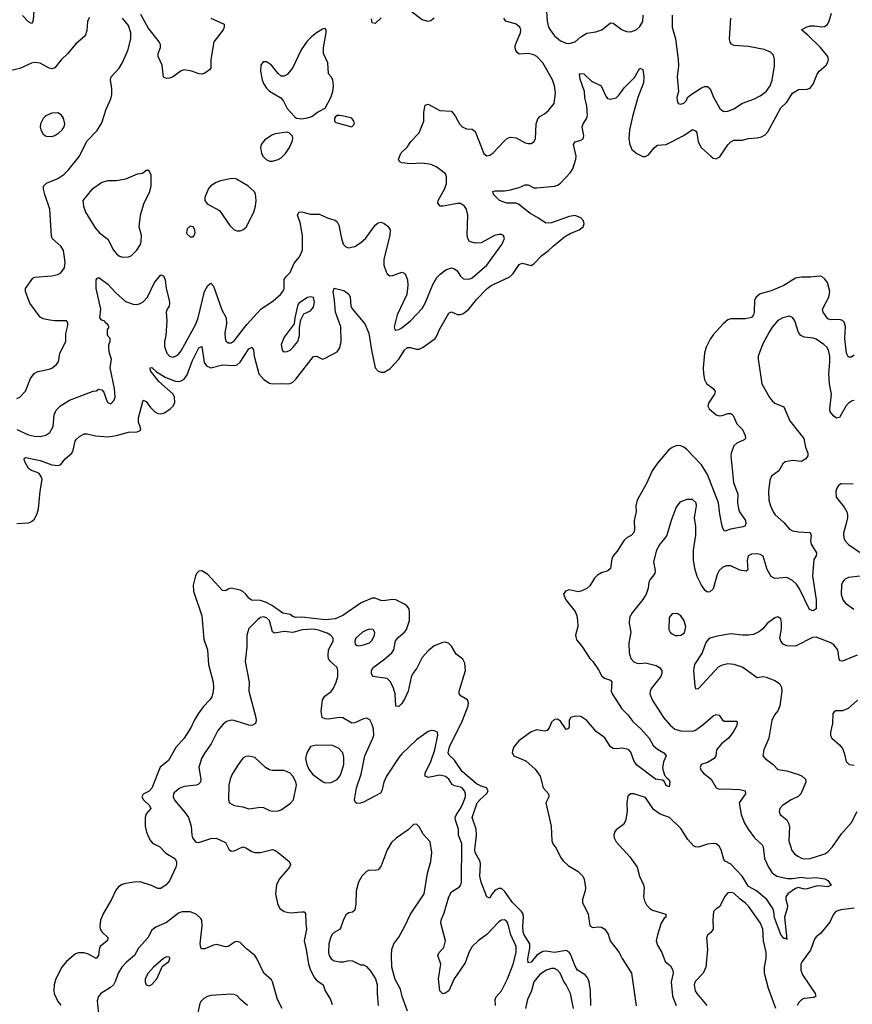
# Model space of a CAD drawing. Header units: inches. Extents: x 1771504 to 1971212, y 471788 to 643615.
# Tile 336 of 587: x 1852630 to 1858296, y 583958 to 590660. Entities that reach past the tile are written whole.
import ezdxf

# ---------------------------------------------------------------- set-up
doc = ezdxf.new("R2010")
doc.units = ezdxf.units.IN
doc.header["$MEASUREMENT"] = 0
doc.layers.add('B8558', color=7, linetype='Continuous')
doc.layers.add('B8559', color=7, linetype='Continuous')

msp = doc.modelspace()

# ---------------------------------------------------------------- linework, layer by layer
at = {"layer": 'B8558', "color": 5}
for points, elevation in [([(1852609.8, 587230.2), (1852690, 587235.5), (1852710, 587243.6), (1852730, 587260.8), (1852750, 587299.5), (1852757.4, 587330), (1852769.9, 587450), (1852783.6, 587530), (1852777.4, 587550), (1852761.8, 587570), (1852750, 587578.5), (1852710, 587590.6), (1852690, 587604.6), (1852665.8, 587650), (1852659.8, 587670), (1852664, 587676), (1852670, 587678.8), (1852770, 587659.3), (1852849.8, 587630.2), (1852893.7, 587626.3), (1852910, 587632.4), (1852939.7, 587670), (1852984.2, 587710), (1852994, 587730), (1853007.9, 587790), (1853016.3, 587803.7), (1853037.6, 587822.4), (1853070, 587840.3), (1853090, 587841.7), (1853146.7, 587826.7), (1853230, 587821.3), (1853290, 587828.7), (1853370, 587852.6), (1853430, 587854.9), (1853450, 587862.8), (1853454, 587870), (1853451.2, 587890), (1853438.8, 587918.8), (1853438.7, 587950), (1853470, 588071), (1853490, 588060.5), (1853520, 588020), (1853550, 587990.2), (1853570, 587978.9), (1853590, 587976.2), (1853615.5, 587984.5), (1853654.7, 588010), (1853674.7, 588030), (1853686, 588054), (1853684.5, 588090), (1853673.7, 588110), (1853576.7, 588196.6), (1853519.7, 588270), (1853519, 588290), (1853530, 588293.1), (1853562.4, 588262.4), (1853623.8, 588223.8), (1853690, 588199.9), (1853710, 588197.7), (1853730, 588201.8), (1853750, 588213.6), (1853770, 588243.5), (1853804.3, 588335.6), (1853850, 588425.3), (1853870, 588435.8), (1853885.3, 588325.3), (1853902.6, 588302.6), (1853930, 588290.9), (1854010, 588310.1), (1854090, 588306.5), (1854110, 588311.4), (1854131.3, 588328.7), (1854190, 588419.3), (1854211.6, 588431.6), (1854221.4, 588410), (1854226.7, 588370), (1854257.1, 588250), (1854292.1, 588210), (1854330, 588186), (1854350, 588180.3), (1854410, 588184.3), (1854450, 588181.9), (1854470, 588183.8), (1854490, 588193.4), (1854510, 588212.9), (1854630, 588367.1), (1854650, 588370.2), (1854690, 588349.4), (1854710, 588355.3), (1854790, 588398.3), (1854810, 588425.5), (1854817.5, 588470), (1854815.7, 588570), (1854778.9, 588670), (1854773.5, 588750), (1854763.9, 588810), (1854770, 588832.4), (1854837.3, 588817.3), (1854870, 588790.5), (1854878.9, 588770), (1854884.4, 588710), (1854894.9, 588690), (1854979.5, 588590), (1855005.7, 588525.7), (1855024.2, 588410), (1855050, 588290.5), (1855070, 588267.1), (1855090, 588260.2), (1855110, 588261.4), (1855150, 588283.9), (1855210.9, 588350), (1855250, 588410.2), (1855270, 588427.8), (1855290, 588429.4), (1855330, 588416.2), (1855350, 588417.8), (1855376.5, 588430), (1855457.1, 588490), (1855470, 588507), (1855487.5, 588550), (1855550, 588661.1), (1855570, 588670.2), (1855610, 588653), (1855630, 588653.4), (1855650, 588660.7), (1855685.9, 588690), (1855742, 588758), (1855810.6, 588830), (1855838.2, 588850), (1855966, 588910), (1855988.6, 588931.4), (1856030, 588993.8), (1856050, 589001.5), (1856110, 588987.8), (1856130, 588997.6), (1856184.7, 589055.3), (1856230, 589087.7), (1856260.6, 589119.4), (1856337.4, 589182.6), (1856375.8, 589204.2), (1856437.4, 589230), (1856464.7, 589250), (1856472.5, 589270), (1856467, 589290), (1856450, 589311.2), (1856410, 589326.6), (1856370, 589319.8), (1856250, 589276), (1856210, 589274), (1856161.3, 589310), (1856102.8, 589342.8), (1856025.3, 589405.3), (1856010, 589411.6), (1855945.2, 589410), (1855894.7, 589430), (1855855.1, 589470), (1855849.5, 589490), (1855865.4, 589494.6), (1855930, 589495.2), (1855970, 589501.3), (1856030, 589517.8), (1856070, 589535.6), (1856090, 589536.5), (1856130, 589516.5), (1856150, 589514.9), (1856270, 589527.4), (1856290, 589534), (1856310, 589548.2), (1856379.3, 589620.7), (1856394.9, 589645.1), (1856415.8, 589710), (1856416.8, 589730), (1856398.9, 589810), (1856411.2, 589828.8), (1856450, 589839.3), (1856466, 589850), (1856469.6, 589870), (1856458.3, 589930), (1856464.4, 589950), (1856489.8, 589990), (1856492.1, 590000)], 320), ([(1852610, 587871.4), (1852690, 587834.4), (1852730, 587824.9), (1852770, 587822.4), (1852808.8, 587831.2), (1852835.8, 587850), (1852858.2, 587890), (1852865.8, 587970), (1852878.3, 588001.7), (1852908.4, 588031.6), (1852970, 588070.2), (1853130, 588130.3), (1853150, 588133.7), (1853170, 588145.5), (1853190, 588141), (1853203.8, 588123.8), (1853220.3, 588070), (1853230, 588053), (1853250, 588046), (1853272.3, 588070), (1853279.3, 588090), (1853276, 588150), (1853246.6, 588290), (1853255.1, 588350), (1853241.2, 588390), (1853238, 588422), (1853238, 588450), (1853246, 588470), (1853246, 588490), (1853228.7, 588510), (1853228, 588550), (1853238, 588562), (1853238, 588570), (1853230, 588586), (1853215.3, 588595.3), (1853208.7, 588608.7), (1853190, 588615.3), (1853175.3, 588630), (1853182.7, 588690), (1853151.5, 588830), (1853151.9, 588888.1), (1853159.3, 588900.7), (1853170, 588905.5), (1853230, 588859.7), (1853283, 588803), (1853350, 588741.1), (1853403.4, 588723.4), (1853430, 588722), (1853450, 588727), (1853470, 588739.5), (1853499.7, 588770), (1853548.2, 588871.8), (1853590, 588924), (1853610, 588916), (1853619.5, 588890), (1853626.9, 588830), (1853647.8, 588750), (1853649, 588730), (1853647.2, 588710), (1853633.7, 588690), (1853627.1, 588670), (1853632.6, 588610), (1853624.7, 588510), (1853615.2, 588470), (1853615.5, 588435.5), (1853632, 588390), (1853650, 588370.4), (1853670, 588363.1), (1853690, 588368.7), (1853710, 588382.6), (1853730, 588406), (1853830, 588587.2), (1853844.2, 588630), (1853887.9, 588810), (1853910, 588850.4), (1853930, 588865.5), (1853950, 588844.9), (1854005, 588685), (1854036.5, 588630), (1854036.9, 588590), (1854027.5, 588527.5), (1854028.7, 588490), (1854034.2, 588474.2), (1854050, 588460.5), (1854070, 588460.3), (1854090, 588474), (1854175.8, 588584.2), (1854270.7, 588689.3), (1854354.6, 588745.4), (1854405.6, 588790), (1854421.6, 588810), (1854429.6, 588830), (1854429.7, 588890.3), (1854442, 588910), (1854470, 588938), (1854498.3, 589001.7), (1854533.7, 589046.3), (1854555.2, 589090), (1854554.1, 589190), (1854539, 589279), (1854521.6, 589330), (1854529.5, 589350.5), (1854550, 589352.4), (1854610, 589335.8), (1854670, 589335.8), (1854730, 589308.4), (1854776.2, 589296.2), (1854790, 589284), (1854801.4, 589261.4), (1854820.3, 589170), (1854832.8, 589132.7), (1854850, 589112.7), (1854867.8, 589107.8), (1854910, 589115.5), (1854950, 589140.2), (1854986.7, 589173.3), (1855050, 589260.4), (1855070, 589276.4), (1855090, 589281.6), (1855110, 589273.4), (1855134.6, 589254.6), (1855150.4, 589230), (1855150.3, 589190), (1855107.9, 589030), (1855107.9, 588987.9), (1855123.4, 588943.4), (1855130.6, 588930), (1855150, 588916.4), (1855170, 588918.7), (1855230, 588940.4), (1855238, 588938), (1855252.7, 588930), (1855270.3, 588890), (1855271.7, 588850), (1855264.5, 588790), (1855200.2, 588650), (1855179.5, 588570), (1855182.8, 588550), (1855190, 588545.5), (1855210, 588550.4), (1855230, 588562.3), (1855289.6, 588610), (1855370, 588694.4), (1855390.6, 588729.4), (1855442.9, 588857.1), (1855470, 588905.3), (1855491.3, 588928.7), (1855530, 588958.3), (1855570, 588971.6), (1855590, 588964.9), (1855608.2, 588950), (1855630, 588913.4), (1855650, 588895.5), (1855690, 588892.7), (1855710, 588903.1), (1855809.6, 588990), (1855911.8, 589130), (1855929.2, 589170), (1855922, 589190), (1855910, 589197.2), (1855890, 589198), (1855861, 589190), (1855770, 589141.6), (1855730, 589139.7), (1855691.1, 589151.1), (1855679.7, 589170), (1855675, 589195.1), (1855681.1, 589330), (1855670.7, 589370), (1855656.4, 589390), (1855630, 589407.7), (1855610, 589409.8), (1855511.4, 589391.4), (1855491.7, 589391.7), (1855476.2, 589410), (1855478.9, 589430), (1855524.2, 589510), (1855534.4, 589545.6), (1855535.3, 589590), (1855528, 589610), (1855470, 589656.3), (1855430, 589674.7), (1855370, 589682.9), (1855290, 589678.9), (1855230, 589685.6), (1855215.1, 589695.1), (1855209.3, 589710), (1855226.7, 589753.3), (1855268.2, 589791.8), (1855292, 589830), (1855349.6, 589890.4), (1855379.5, 589970), (1855380.6, 590000)], 340), ([(1852610, 588080.3), (1852632.3, 588090), (1852670, 588130.6), (1852703.1, 588216.9), (1852727.9, 588252.1), (1852754, 588266), (1852830, 588280.1), (1852850, 588288.6), (1852878.2, 588310), (1852894, 588330), (1852902.9, 588390), (1852944.7, 588470), (1852944.7, 588524.8), (1852957.5, 588577.5), (1852958, 588598), (1852949.6, 588609.6), (1852870.3, 588609.7), (1852834.6, 588614.6), (1852790, 588623.5), (1852770, 588635.6), (1852699.5, 588730), (1852669.2, 588810), (1852669.2, 588830), (1852719.3, 588900.7), (1852733.6, 588906.4), (1852850, 588916.9), (1852890, 588924.7), (1852910, 588937), (1852936, 588970), (1852940.7, 589010), (1852929, 589089), (1852910, 589118.7), (1852852, 589170), (1852845.7, 589185.7), (1852835.6, 589370), (1852801.6, 589470), (1852792.7, 589507.3), (1852792.9, 589527.1), (1852812.5, 589547.5), (1852890, 589578.8), (1852930, 589606.8), (1852961.7, 589638.3), (1853038.5, 589730), (1853088, 589832), (1853156.1, 589903.9), (1853190, 589957.1), (1853202.9, 590000)], 360), ([(1852804.5, 590000), (1852790, 589987), (1852771.8, 589950), (1852770.3, 589930), (1852774.9, 589910), (1852790, 589880.5), (1852810, 589866.7), (1852850, 589865.3), (1852870, 589872.4), (1852897, 589890), (1852919.6, 589910), (1852932.8, 589930), (1852937.4, 589950), (1852929.6, 589990), (1852922.2, 590000)], 380), ([(1854499.6, 590000), (1854499.8, 589999.8), (1854514, 589990), (1854550, 589986), (1854590, 589991), (1854616.1, 590000)], 360), ([(1854782, 590000), (1854772, 589990), (1854772, 589970), (1854781, 589961), (1854890, 589931), (1854909, 589950), (1854905.2, 589970), (1854890, 589989), (1854845.3, 590000)], 360), ([(1855595.9, 590000), (1855623, 589950), (1855642, 589930), (1855670, 589917.6), (1855710, 589914.4), (1855730, 589899.1), (1855788.7, 589750), (1855810, 589733.4), (1855830, 589738), (1855850, 589750.5), (1855930, 589836.4), (1855950, 589853.7), (1855970, 589860.4), (1856010, 589854.9), (1856070, 589822.6), (1856090, 589816.5), (1856110, 589817), (1856130, 589828.4), (1856141, 589850), (1856144.8, 589950), (1856155.4, 589984.6), (1856169.7, 590000)], 340), ([(1856801.3, 590000), (1856798.5, 589990), (1856780.7, 589910), (1856775.9, 589850), (1856781.8, 589810), (1856797.2, 589777.2), (1856830.4, 589750), (1856870, 589729.1), (1856890, 589729.2), (1856910, 589739.7), (1856950.9, 589789.1), (1856970, 589805.6), (1857030, 589810.2), (1857150, 589871.4), (1857210, 589911.4), (1857230, 589904), (1857239.3, 589890), (1857247.9, 589827.9), (1857268.6, 589790), (1857333.4, 589730), (1857350, 589717.8), (1857370, 589713), (1857394.5, 589725.5), (1857450, 589807), (1857470, 589828.7), (1857490, 589840.3), (1857550, 589840.4), (1857588.4, 589851.5), (1857650, 589855.5), (1857677.7, 589862.3), (1857704, 589876), (1857722.6, 589897.4), (1857777.6, 590000)], 320), ([(1858310, 588376.3), (1858290, 588363.5), (1858270, 588363.6), (1858258, 588390), (1858246.2, 588490), (1858250.9, 588570.9), (1858240.6, 588600.6), (1858230, 588613.3), (1858210, 588619.8), (1858150, 588615.9), (1858130, 588624.2), (1858097.8, 588670), (1858094.6, 588690), (1858136.2, 588770), (1858142.7, 588810), (1858126.6, 588870), (1858110, 588894), (1858090, 588911.1), (1858070, 588913.6), (1858013.8, 588906.2), (1857950, 588908.1), (1857910, 588900.3), (1857830, 588850.4), (1857744.7, 588815.3), (1857670, 588792.7), (1857641.7, 588770), (1857630.2, 588750), (1857629.4, 588670), (1857623.2, 588650), (1857610, 588632.1), (1857570, 588623.7), (1857470, 588624.5), (1857450, 588615.9), (1857417.7, 588590), (1857350, 588514), (1857330, 588485.3), (1857302.2, 588430), (1857290.8, 588390), (1857281.8, 588290), (1857283.2, 588250), (1857291.3, 588210), (1857303.8, 588183.8), (1857350.4, 588150), (1857363.7, 588130), (1857358, 588110), (1857318.7, 588050), (1857314.4, 588030), (1857321.6, 588010), (1857370, 587970.4), (1857390, 587963.1), (1857410, 587964.6), (1857450, 587979.6), (1857470, 587979.5), (1857475.5, 587975.5), (1857484.7, 587964.7), (1857510.3, 587910), (1857550.3, 587870), (1857568, 587830), (1857570.7, 587810), (1857560.4, 587799.6), (1857510, 587778), (1857490, 587759.5), (1857471.4, 587710), (1857470.2, 587690), (1857488.2, 587510), (1857516.9, 587430), (1857516.3, 587370), (1857521, 587330), (1857528.9, 587308.9), (1857568.8, 587250), (1857573, 587230), (1857566.4, 587213.6), (1857553.2, 587206.8), (1857467.6, 587192.4), (1857430, 587178.4), (1857422.6, 587182.6), (1857410, 587213.2), (1857393.9, 587293.9), (1857385.4, 587370), (1857310, 587563.7), (1857270, 587630.6), (1857170, 587735.1), (1857150, 587751), (1857130, 587759.1), (1857110, 587761.5), (1857090, 587757.8), (1857070, 587748.8), (1857046.7, 587730), (1856970, 587641.8), (1856934.5, 587590), (1856896.7, 587503.3), (1856831.7, 587390), (1856824.2, 587350), (1856825.4, 587310), (1856812.1, 587250), (1856814.9, 587190), (1856810.2, 587170), (1856791, 587149), (1856765, 587135), (1856743.5, 587116.5), (1856696.9, 587043.1), (1856668.9, 587010), (1856659.6, 586990), (1856650, 586924.5), (1856632.2, 586907.8), (1856590, 586893.7), (1856561.6, 586878.4), (1856541.5, 586858.5), (1856510, 586806), (1856490, 586787), (1856450, 586769.3), (1856430, 586766), (1856370, 586779.5), (1856344, 586770), (1856330.7, 586750), (1856347.7, 586710), (1856410.3, 586630.3), (1856421.1, 586601.1), (1856427.4, 586570), (1856427.9, 586530), (1856411.7, 586470), (1856419.2, 586439.2), (1856455.4, 586395.4), (1856510, 586311), (1856530.7, 586290), (1856570, 586234.8), (1856591.8, 586191.8), (1856610, 586178.4), (1856650, 586163), (1856660.4, 586150), (1856656.5, 586090), (1856661.5, 586070), (1856728.6, 585968.6), (1856770, 585927.9), (1856802.3, 585882.3), (1856858.8, 585830), (1856913.6, 585770), (1856940.2, 585720.2), (1856970, 585693.7), (1857014.8, 585670), (1857030.6, 585650), (1857012.1, 585607.9), (1857005.7, 585565.7), (1857018.3, 585518.3), (1857035.8, 585495.8), (1857050, 585486), (1857054.9, 585470), (1857050, 585439), (1857030, 585446.6), (1857015.9, 585475.9), (1857004.2, 585484.2), (1856957.2, 585490), (1856828.6, 585588.6), (1856810, 585617.6), (1856790, 585672.8), (1856773, 585693), (1856730, 585700.4), (1856690, 585696.9), (1856670, 585699.9), (1856649.9, 585709.9), (1856611.4, 585771.4), (1856553.9, 585813.9), (1856490, 585888.9), (1856450, 585915.7), (1856410, 585919.1), (1856378.8, 585910), (1856370.6, 585890), (1856370, 585846), (1856364.7, 585835.3), (1856350, 585829), (1856310, 585885.2), (1856290, 585898), (1856270, 585896), (1856250, 585879), (1856236.4, 585843.6), (1856219, 585821), (1856203.4, 585816.6), (1856150, 585824.8), (1856110, 585813.2), (1856026, 585750), (1855993.7, 585710), (1855982.9, 585682.9), (1855981.6, 585670), (1855992.2, 585650), (1856075.4, 585615.4), (1856138.7, 585558.7), (1856173.4, 585510), (1856192.8, 585430), (1856229.4, 585390), (1856230.2, 585370), (1856210.1, 585330), (1856246.4, 585170), (1856251.5, 585070), (1856259.5, 585050), (1856281.2, 585021.2), (1856313.8, 584953.8), (1856331.4, 584931.4), (1856363, 584903), (1856430, 584862), (1856462.8, 584830), (1856470.9, 584809.1), (1856480.7, 584750), (1856479.1, 584730), (1856460.7, 584670), (1856460.7, 584650), (1856499.5, 584570), (1856510, 584491.3), (1856530, 584480.7), (1856570, 584485.5), (1856590, 584483), (1856613.4, 584470), (1856634.9, 584434.9), (1856649.1, 584389.1), (1856710.3, 584310), (1856729.2, 584269.2), (1856793.6, 584170), (1856826.4, 583946.4)], 320), ([(1858310, 588068.5), (1858290, 588062.4), (1858270.3, 588050), (1858251.6, 588030), (1858210, 587952), (1858190, 587946.6), (1858170, 587960.4), (1858146.2, 587990), (1858144, 588010), (1858155.4, 588110), (1858141.3, 588181.3), (1858135.9, 588250), (1858144.6, 588330), (1858143.9, 588370), (1858134.4, 588410), (1858122.7, 588430), (1858103.5, 588450), (1858050, 588485.3), (1858030, 588492.8), (1857970, 588499.7), (1857945.1, 588510), (1857929.7, 588530), (1857904.5, 588610), (1857890, 588632.7), (1857870, 588640.9), (1857824.7, 588630), (1857790, 588611.8), (1857750, 588567), (1857730, 588532), (1857686.4, 588450), (1857655.3, 588370), (1857654.9, 588350), (1857681, 588181), (1857730, 588092.4), (1857750, 588064.9), (1857770, 588048.5), (1857830, 588023.8), (1857871.3, 587930), (1857967.2, 587810), (1857978.9, 587750), (1857993.7, 587710), (1857994.4, 587690), (1857980.5, 587670), (1857950, 587652.8), (1857890, 587658.4), (1857840.7, 587650), (1857824.5, 587635.5), (1857797.1, 587590), (1857747.1, 587552.9), (1857734.8, 587525.2), (1857725.4, 587450), (1857728.3, 587390), (1857739.3, 587350), (1857757.5, 587310), (1857772.1, 587290), (1857830, 587237.4), (1857870, 587191.2), (1857890, 587180.2), (1857930, 587173.9), (1858010.4, 587170), (1858016.5, 587150), (1858012.6, 587110), (1858016.5, 587090), (1858052.7, 587030), (1858050.4, 587010), (1858034.6, 586985.4), (1858025.4, 586874.6), (1858050.2, 586709.8), (1858050.3, 586649.7), (1858030, 586636.2), (1858004.1, 586644.1), (1857935.2, 586790), (1857916.7, 586816.7), (1857890, 586842.5), (1857850, 586862.2), (1857770, 586856.5), (1857743.5, 586870), (1857717.4, 586917.4), (1857690, 587007.3), (1857670, 587019.8), (1857650, 587023.1), (1857610, 587022), (1857588.5, 587010), (1857581.8, 586978.2), (1857584.9, 586915.1), (1857573.1, 586906.9), (1857530, 586913.1), (1857470, 586943.1), (1857438.2, 586941.8), (1857412.7, 586930), (1857390.4, 586910), (1857376.9, 586883.1), (1857350, 586785.6), (1857326, 586766), (1857310, 586763), (1857294.1, 586774.1), (1857270, 586809.6), (1857239.8, 586870), (1857224.8, 586924.8), (1857216, 586984), (1857215.9, 587050), (1857231.7, 587150), (1857232, 587210), (1857222.7, 587270), (1857235.1, 587350), (1857234.3, 587370), (1857210, 587394.3), (1857170, 587393.7), (1857123.7, 587376.3), (1857098, 587342), (1857063.5, 587250), (1857033.4, 587150), (1857021.8, 587130), (1856986.5, 587090), (1856963.8, 587050), (1856943.2, 586970), (1856953.8, 586910), (1856952.3, 586890), (1856921.1, 586850), (1856911.5, 586830), (1856906.2, 586790), (1856893.8, 586750), (1856870, 586712.4), (1856798.1, 586621.9), (1856780.2, 586590), (1856777.4, 586550), (1856789.1, 586490), (1856775.6, 586415.6), (1856778.2, 586350), (1856790, 586310.4), (1856810, 586289.3), (1856830, 586279.7), (1856850, 586277.8), (1856890, 586282), (1856962.8, 586262.7), (1856983.8, 586250), (1856999.5, 586230), (1857000.3, 586210), (1856993.4, 586190), (1856930.4, 586110), (1856920.4, 586090), (1856918.4, 586070), (1856933.7, 586030), (1857011.3, 585910), (1857057, 585857), (1857089.6, 585829.6), (1857130, 585818.6), (1857210, 585817.3), (1857230, 585823.9), (1857279.9, 585860.1), (1857350, 585920.9), (1857370, 585930.3), (1857390, 585925.5), (1857410, 585896.3), (1857425.4, 585885.4), (1857510, 585884.7), (1857513.7, 585873.7), (1857507.6, 585850), (1857485, 585810), (1857453.2, 585770), (1857406.4, 585730), (1857371.2, 585690), (1857367.6, 585650), (1857356.5, 585630), (1857310, 585603.5), (1857267.3, 585590), (1857260.7, 585570), (1857267.7, 585550), (1857284.9, 585530), (1857337, 585490), (1857370.6, 585430), (1857390, 585421.5), (1857430, 585424.3), (1857530, 585420.7), (1857567.3, 585410), (1857570.4, 585390), (1857526, 585330), (1857539.6, 585250), (1857563.2, 585190), (1857588.1, 585150), (1857631.5, 585090), (1857682.9, 585042.9), (1857689.1, 585030), (1857699.7, 584950), (1857725.8, 584890), (1857750, 584852.9), (1857783, 584830), (1857855, 584815), (1857890, 584813.3), (1857950, 584822.6), (1857990, 584816.1), (1858050, 584821.6), (1858110, 584812.3), (1858130, 584800.3), (1858152.2, 584767.8), (1858130, 584758), (1858070, 584764.8), (1858050, 584762.5), (1857990, 584742.5), (1857970, 584742.4), (1857930, 584752.5), (1857910, 584745.3), (1857856.9, 584710), (1857845.2, 584690), (1857843.5, 584670), (1857856.2, 584630), (1857854.3, 584610), (1857835.8, 584550), (1857850, 584398), (1857845.2, 584405.2), (1857830, 584404.7), (1857810, 584431.6), (1857766.7, 584546.7), (1857762.1, 584590), (1857755.2, 584610), (1857714.5, 584670), (1857645.6, 584730), (1857590, 584759.9), (1857547.1, 584830), (1857470.9, 584910.9), (1857431.8, 584931.8), (1857422.3, 584942.3), (1857404.3, 585010), (1857390, 585033.2), (1857370, 585049.1), (1857350, 585052.7), (1857310, 585048.7), (1857250, 585028), (1857230, 585029.4), (1857216.5, 585036.5), (1857178.3, 585078.3), (1857130, 585155.1), (1857051.8, 585230), (1856990, 585252.7), (1856944.6, 585284.6), (1856890, 585365.1), (1856810, 585389.6), (1856790, 585389.4), (1856770, 585374), (1856761.6, 585330), (1856764, 585270), (1856753.4, 585206.6), (1856739.1, 585180.9), (1856690, 585145.2), (1856679.1, 585130), (1856673, 585110), (1856674.9, 585090), (1856690, 585063.8), (1856782, 584962), (1856833.2, 584890), (1856849.2, 584829.2), (1856876.5, 584770), (1856880.3, 584750), (1856876.5, 584690), (1856882, 584662), (1856895.4, 584635.4), (1856918, 584610), (1856937.6, 584597.6), (1857027.7, 584570), (1857026.7, 584550), (1857017.2, 584542.8), (1856995.9, 584510), (1856970.1, 584430), (1856962.7, 584390), (1856970, 584360.5), (1857000.9, 584310), (1857023.1, 584250), (1857059.1, 584219.1), (1857076.2, 584190), (1857078.5, 584170), (1857063.2, 584110), (1857073.8, 584013.8), (1857098.2, 583950)], 340), ([(1858301.6, 587498.4), (1858219.9, 587500.1), (1858203, 587490), (1858190.4, 587470), (1858184.9, 587450), (1858187, 587410), (1858241.8, 587341.8), (1858258.7, 587310), (1858263.7, 587290), (1858264.2, 587270), (1858255.8, 587230), (1858236.4, 587163.6), (1858239.7, 587130), (1858249.3, 587110), (1858270, 587087.1), (1858350, 587033.4)], 360), ([(1856517.3, 583950), (1856515.7, 584050), (1856505.1, 584110), (1856495.8, 584135.8), (1856477.9, 584157.9), (1856427.2, 584190), (1856410, 584216.9), (1856379.4, 584299.4), (1856370, 584312.8), (1856350, 584323), (1856270, 584309.9), (1856210, 584319.6), (1856190, 584316.9), (1856148.6, 584291.4), (1856110, 584243.9), (1856090, 584239.3), (1856087.4, 584267.4), (1856101.3, 584338.7), (1856101, 584370), (1856063.4, 584430), (1856057.4, 584450), (1856054.6, 584490), (1856058.5, 584550), (1856056.1, 584570), (1856045.7, 584590), (1855982.9, 584650), (1855930, 584726.8), (1855910, 584745.8), (1855890, 584745.8), (1855865.8, 584734.2), (1855838.5, 584701.5), (1855830, 584679), (1855810, 584688), (1855770, 584789.6), (1855761.4, 584830), (1855767.1, 584910), (1855763, 584930), (1855730.4, 584990), (1855727, 585010), (1855738.7, 585110), (1855736.6, 585150), (1855709.3, 585230), (1855744.5, 585330), (1855765.5, 585354.5), (1855808, 585390), (1855818.5, 585410), (1855807.1, 585430), (1855770, 585442.4), (1855739.1, 585459.1), (1855641.4, 585541.5), (1855590, 585619), (1855552.9, 585653), (1855546.6, 585670), (1855554.8, 585710), (1855643.1, 585890), (1855681.4, 585990), (1855683.7, 586010), (1855676.8, 586030), (1855635.8, 586055.8), (1855622.2, 586070), (1855621.2, 586090), (1855664.4, 586230), (1855660.1, 586280.1), (1855647, 586307), (1855600.2, 586340.2), (1855570, 586394.5), (1855550, 586414.5), (1855530, 586422.4), (1855510, 586421.1), (1855450, 586397.8), (1855410, 586364.2), (1855370, 586318.2), (1855333.2, 586246.8), (1855305.6, 586210), (1855294.6, 586185.4), (1855272.9, 586090), (1855250, 586034.5), (1855230, 586004.2), (1855210, 585985.1), (1855190, 585988), (1855185.4, 586070), (1855174.7, 586110), (1855153.4, 586153.4), (1855130, 586174.2), (1855033.2, 586190), (1855023.6, 586210), (1855024.2, 586230), (1855035.1, 586250), (1855113.1, 586306.9), (1855162.8, 586350), (1855175.9, 586370), (1855188.1, 586431.9), (1855206.4, 586453.6), (1855249.8, 586490), (1855262.7, 586510), (1855282.1, 586570), (1855283.2, 586630), (1855279.8, 586650), (1855264.8, 586670), (1855250, 586680.5), (1855190, 586710.4), (1855167.2, 586712.8), (1855104.4, 586704.4), (1855087, 586707), (1855050, 586723.1), (1855030, 586721.6), (1854954.8, 586690), (1854830, 586603.1), (1854777.7, 586582.3), (1854710, 586575.3), (1854550, 586592.8), (1854510, 586591.5), (1854490, 586597.2), (1854470, 586610.4), (1854420.3, 586620.3), (1854350.6, 586670), (1854310, 586692), (1854270, 586705.6), (1854208.2, 586708.2), (1854190, 586721.4), (1854170, 586749.8), (1854150, 586768.3), (1854130, 586777.3), (1854070, 586789.8), (1854054, 586786), (1854030, 586771.6), (1854010, 586773.3), (1853910, 586884.4), (1853870, 586908.4), (1853850, 586906.9), (1853833.1, 586890), (1853826.7, 586873.3), (1853811.1, 586810), (1853813, 586770), (1853870, 586601), (1853884.2, 586444.2), (1853909.1, 586370), (1853914.4, 586270), (1853946, 586150), (1853950.3, 586109.7), (1853945.1, 586074.9), (1853938.4, 586050), (1853924.9, 586030), (1853878.5, 585981.5), (1853844.7, 585935.3), (1853817.4, 585890), (1853797, 585843), (1853750, 585769.6), (1853693.3, 585706.7), (1853642, 585618), (1853587.1, 585572.9), (1853530, 585429.6), (1853511.7, 585408.3), (1853471.5, 585388.5), (1853461.1, 585370), (1853473.1, 585350), (1853514.4, 585310), (1853522.4, 585290), (1853490, 585254.5), (1853483.6, 585230), (1853484.7, 585170), (1853494.4, 585130), (1853516.4, 585076.4), (1853533.3, 585053.3), (1853583.8, 585030), (1853625.6, 584985.6), (1853685, 584950), (1853696.6, 584930), (1853698.1, 584910), (1853692.3, 584890), (1853650, 584798.2), (1853627.1, 584770), (1853590, 584745.7), (1853570, 584746.2), (1853526.8, 584766.8), (1853450, 584791.1), (1853410.1, 584789.9), (1853350, 584780.3), (1853326.8, 584773.2), (1853302.5, 584757.5), (1853284.9, 584735.1), (1853254.9, 584670), (1853201.3, 584578.7), (1853181.3, 584530), (1853174.9, 584490), (1853177.4, 584470), (1853188.9, 584450), (1853233, 584410), (1853225.3, 584390), (1853178.2, 584350), (1853170.2, 584330), (1853167, 584290), (1853150, 584269.7), (1853098.8, 584298.8), (1853070, 584307.2), (1853031.5, 584308.5), (1853010, 584300.6), (1852950, 584249), (1852916.6, 584210), (1852876.6, 584130), (1852866.1, 584090), (1852861.6, 584050), (1852864.1, 584030), (1852890, 583976.6), (1852911.2, 583951.2)], 320), ([(1858350, 586871.6), (1858270, 586861.8), (1858248.2, 586851.8), (1858238, 586842), (1858229.1, 586830), (1858223.2, 586810), (1858220.6, 586750), (1858231.6, 586711.6), (1858250, 586687.6), (1858307.9, 586647.9)], 360), ([(1858330, 586334), (1858230, 586293.3), (1858214.7, 586294.7), (1858206.4, 586306.4), (1858198.3, 586370), (1858170, 586405.5), (1858150, 586417.5), (1858050, 586456.8), (1858026.3, 586453.7), (1857910, 586394.8), (1857850, 586396.9), (1857825.6, 586410), (1857809.7, 586430), (1857804.4, 586450), (1857814.5, 586514.5), (1857815.2, 586555.2), (1857810, 586582), (1857790, 586596), (1857770, 586589.4), (1857716.3, 586550), (1857687.8, 586512.3), (1857665.7, 586494.3), (1857624.5, 586475.5), (1857590.2, 586469.8), (1857550, 586469.8), (1857470, 586479.1), (1857376.2, 586463.8), (1857330, 586449.5), (1857318, 586442), (1857300.4, 586419.6), (1857274.9, 586350), (1857223.1, 586270), (1857216, 586230), (1857224.4, 586124.4), (1857230, 586106), (1857250, 586107.7), (1857385.8, 586254.2), (1857412.4, 586267.6), (1857450, 586277.2), (1857490, 586273.6), (1857552.1, 586252), (1857650, 586182.8), (1857690, 586188.4), (1857710, 586184.2), (1857770, 586162.7), (1857802, 586142), (1857814.9, 586114.9), (1857817.4, 586090), (1857803.6, 585990), (1857790, 585954.5), (1857768.9, 585930), (1857748.5, 585891.5), (1857729.2, 585770), (1857694.6, 585690), (1857687.6, 585650), (1857703.1, 585630), (1857758.9, 585590), (1857790, 585555.5), (1857850, 585547.7), (1857930, 585520.9), (1857956.3, 585510), (1857978.4, 585490), (1857979.6, 585470), (1857946.5, 585390), (1857928.6, 585371.4), (1857880.4, 585350), (1857820.4, 585310), (1857803.7, 585290), (1857799.5, 585270), (1857806, 585250), (1857850, 585213.7), (1857863.2, 585190), (1857868.4, 585168.4), (1857865, 585070), (1857884.5, 585004.4), (1857902.5, 584982.5), (1857925.3, 584965.3), (1857950, 584952.6), (1857970, 584948.3), (1858010, 584950.2), (1858110, 584981.6), (1858130, 584995.8), (1858161.5, 585030), (1858222.4, 585117.6), (1858290, 585194.4), (1858330, 585270.6)], 360), ([(1855868.2, 583950), (1855866.4, 583990), (1855872.4, 584007.6), (1855909.8, 584050), (1855950.8, 584130), (1855989.4, 584230), (1856009.8, 584309.8), (1856007.9, 584350), (1855973.4, 584430), (1855952.9, 584510), (1855943.7, 584523.7), (1855930, 584532.6), (1855910, 584531.1), (1855890, 584518.3), (1855810, 584433.7), (1855750, 584389.8), (1855710, 584351.1), (1855690, 584315.1), (1855661.2, 584238.8), (1855588.1, 584131.9), (1855550.2, 584049.8), (1855530, 584035.6), (1855510, 584029.5), (1855490, 584049.3), (1855481.4, 584130), (1855495.3, 584230), (1855476.9, 584290), (1855485.1, 584310), (1855515.9, 584344.1), (1855527.3, 584390), (1855497.1, 584510), (1855498.4, 584530), (1855518.9, 584581.1), (1855551.1, 584690), (1855570, 584723.8), (1855623.8, 584756.2), (1855632.4, 584770), (1855636.4, 584790), (1855638.4, 585050), (1855617.3, 585110), (1855616.8, 585150), (1855595.4, 585210), (1855594.6, 585230), (1855601.8, 585250), (1855629.9, 585290), (1855649.3, 585330), (1855663.2, 585370), (1855663.9, 585390), (1855657.7, 585410), (1855641.7, 585430), (1855630, 585436.5), (1855590, 585443.9), (1855573.2, 585453.2), (1855549.9, 585489.9), (1855528.6, 585508.6), (1855490, 585516.5), (1855410, 585502.5), (1855389.7, 585510), (1855389, 585530), (1855428, 585610), (1855455.5, 585690), (1855476.4, 585790), (1855474, 585810), (1855450, 585819.6), (1855430, 585820.7), (1855410, 585814), (1855330, 585758), (1855230, 585661.7), (1855210, 585636.9), (1855127.7, 585510), (1855109.4, 585470), (1855094, 585410), (1855084.7, 585395.3), (1854970, 585334.5), (1854950, 585326), (1854924.1, 585324.1), (1854913.2, 585333.2), (1854909.7, 585349.7), (1854922.2, 585430), (1854954.8, 585525.2), (1854979.2, 585650), (1855034, 585770), (1855039.6, 585790), (1855038.8, 585830), (1855030, 585862.9), (1855013.4, 585893.4), (1854990, 585904.7), (1854970, 585901.1), (1854910, 585874.2), (1854890, 585871), (1854830, 585908.7), (1854810, 585910.8), (1854730, 585898.9), (1854710, 585900.4), (1854689.7, 585910), (1854682.4, 585950), (1854690.9, 586030), (1854705.8, 586054.2), (1854750, 586086.5), (1854766.6, 586110), (1854784.5, 586150), (1854794.8, 586190), (1854795.5, 586230), (1854789.8, 586249.8), (1854745.1, 586290), (1854732.6, 586310), (1854728.7, 586330), (1854732.4, 586370), (1854762.7, 586430), (1854762.7, 586450), (1854746, 586470), (1854722.9, 586482.9), (1854664.2, 586504.2), (1854630, 586511.3), (1854552.8, 586507.2), (1854490, 586488.6), (1854430, 586496.2), (1854364.7, 586484.7), (1854350, 586494), (1854330, 586570.8), (1854310, 586588.7), (1854290, 586594.4), (1854270, 586589.8), (1854250, 586576.4), (1854190, 586515.6), (1854176.5, 586470), (1854177.2, 586390), (1854165.5, 586290), (1854191.7, 586150), (1854190.3, 586090), (1854237.8, 585910), (1854239.6, 585890), (1854234, 585870), (1854210, 585856.2), (1854190, 585857.9), (1854090.2, 585889.8), (1854070, 585891.3), (1854038, 585882), (1854014.4, 585865.6), (1853978.1, 585821.9), (1853932.4, 585730), (1853889.3, 585670), (1853867.3, 585630), (1853849.2, 585570), (1853863.2, 585490), (1853861.1, 585470), (1853845.5, 585454.5), (1853831.7, 585448.3), (1853750, 585439.9), (1853714.5, 585425.5), (1853682.1, 585397.9), (1853676.8, 585390), (1853675.3, 585370), (1853685.8, 585345.8), (1853759.6, 585259.6), (1853778.3, 585230), (1853797.3, 585170), (1853800.9, 585110), (1853806.3, 585090), (1853830, 585062), (1853850, 585059), (1853930, 585087.2), (1853968, 585088), (1854030, 585059.5), (1854053.7, 585013.7), (1854070, 585000.3), (1854090, 585001.7), (1854150, 585028.5), (1854170, 585021.6), (1854210, 584997), (1854230, 584992), (1854270, 584991.7), (1854350, 585010.2), (1854370, 585004), (1854390, 584990.3), (1854463.1, 584930), (1854472.9, 584910), (1854465.5, 584890), (1854395.5, 584810), (1854377.6, 584770), (1854371.2, 584710), (1854384.8, 584644.8), (1854401.3, 584610), (1854430, 584588.9), (1854470, 584579.1), (1854550, 584587.9), (1854566, 584586), (1854575.9, 584575.9), (1854576.5, 584510), (1854582, 584470), (1854565.8, 584390), (1854579.8, 584330), (1854595, 584230), (1854609.4, 584190), (1854637.3, 584137.3), (1854650, 584122.8), (1854694.9, 584090), (1854710.2, 584050), (1854744.5, 583990), (1854756.1, 583956.1)], 340), ([(1858332.1, 586027.9), (1858267.7, 585970), (1858230, 585955.4), (1858185.3, 585954.8), (1858171.9, 585948.1), (1858163.8, 585936.2), (1858160.8, 585870), (1858147.2, 585810), (1858147.6, 585787.6), (1858158, 585770), (1858210, 585723.8), (1858230, 585699.1), (1858242, 585670), (1858255.5, 585610), (1858276, 585590), (1858310, 585585.8)], 380), ([(1855269.6, 583910), (1855234, 584010), (1855221, 584061), (1855186.3, 584126.3), (1855163.7, 584210), (1855159.6, 584290), (1855163.6, 584330), (1855176.9, 584370), (1855210, 584415.5), (1855251.6, 584488.4), (1855289.9, 584570.1), (1855383.1, 584710), (1855405.8, 584850), (1855428.9, 584930), (1855434.2, 584990), (1855423.5, 585063.5), (1855376.8, 585116.8), (1855350, 585164.5), (1855330, 585184.5), (1855310, 585180.7), (1855274.8, 585145.2), (1855192.4, 585087.6), (1855161.5, 585058.5), (1855130.2, 585009.8), (1855090, 584899), (1855070, 584872.3), (1855050, 584867.6), (1855008.8, 584871.2), (1854990, 584862), (1854958.4, 584830), (1854934.9, 584790), (1854919.1, 584730), (1854917.5, 584642.5), (1854910, 584598), (1854894.8, 584585.2), (1854870, 584581.2), (1854850, 584566), (1854831.6, 584528.5), (1854812.1, 584467.9), (1854770, 584445.4), (1854755.6, 584430), (1854745, 584410), (1854733.8, 584370), (1854732.1, 584310), (1854736.9, 584290), (1854750, 584267.6), (1854770, 584254), (1854810, 584245.8), (1854833.6, 584246.4), (1854870, 584255.3), (1854894.2, 584254.2), (1854950, 584226), (1854970, 584226), (1854990, 584214.8), (1855019.9, 584179.9), (1855051, 584130), (1855062.8, 584090), (1855062.8, 584030), (1855070.9, 583949.1)], 360), ([(1857775.6, 583930), (1857726.2, 584066.2), (1857698.8, 584170), (1857699.3, 584210), (1857709.9, 584270), (1857709.9, 584310), (1857691.7, 584390), (1857686.8, 584470), (1857672.3, 584510), (1857590, 584625.6), (1857570, 584646.3), (1857532.5, 584672.5), (1857490, 584713), (1857470, 584718.7), (1857450, 584716.2), (1857426, 584690), (1857396, 584624), (1857370, 584608), (1857351.3, 584588.7), (1857347.7, 584530), (1857350.6, 584469.4), (1857334.4, 584445.6), (1857310.8, 584429.2), (1857304.9, 584410), (1857310.3, 584330.2), (1857300.2, 584210), (1857281.8, 584170), (1857227.2, 584112.8), (1857220.7, 584090), (1857227.3, 584050), (1857238, 584030), (1857306, 583950)], 360), ([(1854416.5, 583930), (1854384, 583990), (1854350.6, 584110), (1854343.1, 584123.1), (1854291.3, 584170), (1854244.5, 584270), (1854230.8, 584290), (1854174.6, 584334.6), (1854130, 584377.7), (1854110, 584386), (1854097.4, 584382.6), (1854050, 584351.1), (1854030, 584348.3), (1853970, 584365.1), (1853950, 584361.1), (1853890, 584335.4), (1853870, 584334.5), (1853863.3, 584343.3), (1853857.4, 584370), (1853872.4, 584492.4), (1853869.2, 584529.2), (1853862.1, 584542.1), (1853830.9, 584570), (1853790, 584586), (1853733.4, 584586.6), (1853710, 584578.3), (1853630, 584514.5), (1853557.8, 584482.2), (1853530, 584462), (1853501.6, 584410), (1853439.7, 584340.3), (1853411.8, 584290), (1853356.3, 584243.7), (1853324.7, 584210), (1853301, 584170), (1853283.3, 584116.6), (1853268.9, 584091.1), (1853248.9, 584071.1), (1853183.1, 584030), (1853165.7, 584010), (1853158.3, 583981.7), (1853167.4, 583890)], 340), ([(1858310, 584612), (1858218.4, 584601.6), (1858184, 584590), (1858168.8, 584571.2), (1858143.4, 584516.6), (1858079.6, 584440.4), (1858050, 584417), (1858038.3, 584401.7), (1858013, 584327), (1857954.9, 584250), (1857946, 584230), (1857945.3, 584190), (1857957.5, 584157.5), (1858044.2, 584030), (1858047.5, 584012.5), (1858035.6, 584004.4), (1857970, 583996.8), (1857953.4, 583990), (1857932, 583970), (1857921.3, 583950)], 360), ([(1856399.2, 583930), (1856378.4, 584030), (1856349.6, 584090), (1856333, 584113), (1856309.1, 584169.1), (1856290, 584189.7), (1856270, 584200.9), (1856250, 584201.2), (1856212.7, 584190), (1856170, 584159.3), (1856130, 584111.1), (1856113.4, 584050), (1856086.5, 583990), (1856073.2, 583930)], 340), ([(1854181.7, 583950), (1854132.8, 583990), (1854110, 584015.1), (1854090, 584025.1), (1854070, 584025.7), (1853930, 584017.6), (1853908.7, 584011.3), (1853883.8, 583996.2), (1853863, 583977), (1853855.9, 583964.1), (1853830.4, 583850.3)], 360)]:
    msp.add_lwpolyline(points, dxfattribs=dict(at, elevation=elevation))
for points, elevation in [([(1854450, 589893.2), (1854432.7, 589892.7), (1854370, 589883.5), (1854350, 589876.4), (1854297.7, 589842.3), (1854274, 589810), (1854270.2, 589789.8), (1854276.9, 589750), (1854288, 589728), (1854307.5, 589707.5), (1854330, 589697.2), (1854350, 589696.2), (1854390, 589708.9), (1854410, 589719.5), (1854438.9, 589750), (1854466.6, 589790), (1854484.2, 589830), (1854489.4, 589850), (1854486.6, 589866.6), (1854467, 589887)], 360), ([(1853490, 589634), (1853466.4, 589613.6), (1853430, 589607.3), (1853350, 589573.6), (1853290, 589563.5), (1853230, 589562), (1853190, 589552.6), (1853118.3, 589501.7), (1853060.7, 589430), (1853063.8, 589390), (1853077.6, 589350), (1853143, 589243), (1853173.7, 589210), (1853230, 589166), (1853268.9, 589090), (1853290, 589066.4), (1853310, 589050.4), (1853330, 589042.6), (1853370, 589044.6), (1853390, 589053.1), (1853428.4, 589090), (1853451.7, 589130), (1853456.8, 589150), (1853458.2, 589190), (1853443.1, 589250), (1853452.1, 589330), (1853474.1, 589405.9), (1853515.6, 589490), (1853524.2, 589530), (1853524, 589604), (1853510, 589633.2)], 360), ([(1854090, 589578.7), (1854062.4, 589577.6), (1853996.8, 589563.2), (1853968.1, 589551.9), (1853930.5, 589529.5), (1853914.8, 589510), (1853890.8, 589450), (1853891, 589430), (1853905.5, 589405.5), (1853990, 589360.7), (1854059.4, 589259.4), (1854088.9, 589228.9), (1854110, 589222), (1854130, 589222), (1854150, 589230.6), (1854171.4, 589248.6), (1854222.7, 589350), (1854235, 589390), (1854240.3, 589430), (1854234.3, 589474.3), (1854225.1, 589490), (1854182, 589530), (1854105.8, 589574.2)], 360), ([(1853790, 589254.5), (1853770, 589236), (1853766.5, 589210), (1853770, 589200.7), (1853790, 589181.6), (1853810, 589182), (1853818, 589190), (1853824.5, 589210), (1853822, 589230), (1853810, 589249.2)], 360), ([(1854610, 588773.3), (1854590, 588769.4), (1854531, 588730), (1854520.7, 588710), (1854502.8, 588630), (1854498.8, 588590), (1854430, 588499.5), (1854410.3, 588450), (1854416.3, 588410), (1854430, 588399.3), (1854450, 588401.1), (1854470, 588410.3), (1854490, 588428.7), (1854523.1, 588470), (1854533.8, 588510), (1854535.1, 588564.9), (1854542.7, 588617.3), (1854563.3, 588656.7), (1854610, 588678), (1854630, 588704), (1854637.1, 588737.1), (1854629.5, 588769.5)], 340), ([(1857090, 586618.4), (1857070, 586614.5), (1857050.5, 586589.5), (1857048.4, 586510), (1857058, 586490), (1857070, 586479.3), (1857090, 586468.8), (1857110, 586467), (1857130, 586470.5), (1857154.5, 586485.5), (1857163, 586530), (1857150, 586572.3), (1857130, 586602), (1857110, 586615.6)], 360), ([(1855010, 586512), (1854990, 586505.4), (1854963.8, 586490), (1854918, 586450), (1854910.6, 586430), (1854914, 586410), (1854922.3, 586402.3), (1854937.5, 586397.5), (1854970, 586404), (1855010, 586418.9), (1855030, 586435.5), (1855045.4, 586470), (1855047.7, 586487.7), (1855036, 586510)], 340), ([(1854650, 585721.8), (1854610, 585711.6), (1854584.9, 585670), (1854576, 585630), (1854583.7, 585590), (1854598, 585558), (1854624, 585524), (1854690, 585474.9), (1854710, 585465.7), (1854750, 585467.4), (1854790, 585488.8), (1854808.3, 585510), (1854818.2, 585530), (1854836.5, 585590), (1854836.8, 585636.8), (1854828.6, 585670), (1854801, 585701), (1854758.7, 585718.7)], 360), ([(1854190, 585646.3), (1854170, 585643.6), (1854150, 585634), (1854114.4, 585585.6), (1854077, 585523), (1854063.2, 585490), (1854054, 585450), (1854050.4, 585350.4), (1854059.1, 585330), (1854091, 585310), (1854150, 585302.8), (1854190, 585287.9), (1854270, 585299.5), (1854290, 585296.4), (1854330, 585275.8), (1854350, 585272), (1854390, 585273.7), (1854410, 585280.4), (1854474.2, 585325.8), (1854493.2, 585350), (1854513.2, 585450), (1854508.7, 585471.3), (1854489.3, 585510), (1854470, 585532), (1854430, 585549.6), (1854350, 585549.7), (1854330, 585554.7), (1854304.2, 585570), (1854230, 585637.4)], 360), ([(1853630, 584281.2), (1853610, 584269.2), (1853541.3, 584210), (1853505.7, 584170), (1853484.9, 584130), (1853483.8, 584110), (1853490.6, 584090.6), (1853510, 584083), (1853530, 584093), (1853563, 584130), (1853602, 584218), (1853645.2, 584250), (1853652.3, 584270), (1853650, 584278)], 360)]:
    msp.add_lwpolyline(points, close=True, dxfattribs=dict(at, elevation=elevation))
at = {"layer": 'B8559', "color": 5}
for points, elevation in [([(1852731.6, 590788.4), (1852722.5, 590657.5), (1852717.7, 590642.3), (1852710, 590634.5), (1852690, 590646.3), (1852650, 590688.3)], 340), ([(1853931, 590670), (1854022, 590630), (1854022.8, 590610), (1854014, 590590), (1853950.7, 590509.3), (1853930.5, 590390), (1853930.7, 590330), (1853922.5, 590317.5), (1853890, 590295.1), (1853870, 590289.3), (1853850, 590292), (1853802, 590310), (1853750, 590319.5), (1853730, 590312.3), (1853670, 590269.4), (1853650, 590260.9), (1853630, 590259.3), (1853610, 590268.7), (1853599.6, 590350), (1853571.8, 590410), (1853573.6, 590430), (1853588, 590470), (1853588.2, 590490), (1853578.9, 590510), (1853503.6, 590603.6), (1853455.1, 590695.1)], 340), ([(1855450.4, 590669.6), (1855428.4, 590651.6), (1855410, 590648), (1855370, 590658.7), (1855295.4, 590715.4)], 340), ([(1856214.2, 590750), (1856219.7, 590650), (1856228.7, 590610), (1856239.3, 590590), (1856270, 590550.3), (1856310, 590516.5), (1856350, 590499.1), (1856370, 590498.2), (1856410, 590510.2), (1856450, 590544.2), (1856490, 590567.4), (1856550, 590576.9), (1856592.3, 590590), (1856650, 590638), (1856670, 590636.3), (1856730, 590590.5), (1856759, 590579), (1856790, 590576.4), (1856825.2, 590590), (1856850, 590613.4), (1856870, 590646.8), (1856874, 590690)], 340), ([(1857070.3, 590690), (1857071.6, 590610), (1857093.8, 590530), (1857111.5, 590390), (1857114, 590346), (1857105.7, 590270), (1857114.4, 590170), (1857103.1, 590130), (1857103.8, 590110), (1857110.5, 590090.5), (1857130, 590083.8), (1857150, 590090.6), (1857167, 590110), (1857174.7, 590130), (1857193.2, 590146.8), (1857270, 590195.2), (1857290, 590204.2), (1857310, 590204.4), (1857328.9, 590188.9), (1857352.7, 590132.7), (1857395.6, 590055.6), (1857418, 590038), (1857430, 590034.6), (1857450, 590036.9), (1857490, 590052.3), (1857550, 590091.2), (1857630, 590120.9), (1857670, 590141.3), (1857710, 590171.3), (1857737.5, 590210), (1857750, 590247.3), (1857766.3, 590346.3), (1857766.2, 590390), (1857759.3, 590419.3), (1857738.8, 590438.8), (1857696, 590456), (1857590, 590478), (1857490, 590485.3), (1857473.9, 590493.9), (1857466.1, 590506.1), (1857461.5, 590530), (1857470, 590671.3)], 340), ([(1857777.6, 590000), (1857810, 590060.4), (1857850, 590097.4), (1857890, 590159.5), (1857930, 590184.2), (1857990, 590186.7), (1858010, 590194.9), (1858030, 590222), (1858056.3, 590290), (1858070.8, 590309.2), (1858117.6, 590350), (1858129.6, 590370), (1858134.3, 590390), (1858129.6, 590410), (1858080.3, 590470), (1857994.6, 590554.6), (1857951.8, 590590), (1857981.6, 590610), (1858010, 590617.8), (1858038.3, 590618.3), (1858089.7, 590610.3), (1858110, 590614), (1858127.6, 590630), (1858139.7, 590650), (1858155.7, 590704.3)], 320), ([(1853105.8, 590674.2), (1853090.7, 590650), (1853087.3, 590587.3), (1853074.9, 590550), (1853010, 590493), (1852959, 590430), (1852912.4, 590387.6), (1852870, 590331.5), (1852850, 590325.1), (1852830, 590329.7), (1852770, 590363.5), (1852730, 590367.6), (1852710, 590362.9), (1852632.4, 590327.6), (1852550.3, 590309.7)], 360), ([(1853202.9, 590000), (1853218, 590050), (1853250, 590120.5), (1853258.4, 590150), (1853258, 590190), (1853247.6, 590250), (1853252.2, 590270), (1853308.4, 590330), (1853330, 590368.4), (1853367, 590450), (1853387.8, 590530), (1853387, 590570), (1853370, 590619.7), (1853329.9, 590669.9)], 360), ([(1855090, 590673), (1855050, 590635.1), (1855030, 590639), (1855025.6, 590665.6)], 340), ([(1856169.7, 590000), (1856170, 590000.3), (1856201.5, 590018.5), (1856230, 590042.6), (1856267.1, 590090), (1856277.4, 590162.6), (1856270.7, 590210), (1856257.3, 590250), (1856190, 590366), (1856150, 590409.8), (1856130, 590421.8), (1856090, 590429.8), (1856030, 590425.1), (1856015.5, 590435.5), (1856005.7, 590450), (1856002, 590470), (1856005.3, 590490), (1856038.9, 590570), (1856040.3, 590590), (1856033.8, 590610), (1856010, 590629.8), (1855939, 590650), (1855926, 590670)], 340), ([(1854616.1, 590000), (1854619, 590001), (1854658, 590030), (1854710, 590058), (1854748.6, 590131.4), (1854761.7, 590170), (1854765.3, 590210), (1854760.3, 590250), (1854750.6, 590270.6), (1854731.9, 590291.9), (1854726.3, 590366.3), (1854698.5, 590430), (1854697.6, 590470), (1854715.4, 590570), (1854715.1, 590590), (1854710, 590599.3), (1854690, 590596.2), (1854650, 590569.6), (1854616.4, 590543.6), (1854587.3, 590512.7), (1854545.9, 590454.1), (1854486.4, 590330), (1854450, 590286), (1854430, 590276), (1854410, 590276), (1854390, 590292.7), (1854344.5, 590350), (1854310, 590373.3), (1854287.1, 590372.9), (1854270.4, 590349.6), (1854268.9, 590310), (1854281.1, 590250), (1854290, 590224.9), (1854310, 590194), (1854330, 590174), (1854407.5, 590127.5), (1854424.9, 590104.9), (1854450, 590054.8), (1854499.6, 590000)], 360), ([(1856492.1, 590000), (1856494.4, 590010), (1856490.9, 590070.9), (1856475.7, 590130), (1856473.1, 590170), (1856444.6, 590255.4), (1856440.9, 590290), (1856445.3, 590294.7), (1856470, 590291.7), (1856521.3, 590241.3), (1856586.9, 590210), (1856618.6, 590138.6), (1856630, 590124.6), (1856650, 590118.3), (1856690, 590127.7), (1856710, 590147.4), (1856744.7, 590195.3), (1856814.3, 590265.7), (1856850, 590330.4), (1856870, 590320.7), (1856876.8, 590270), (1856875, 590230), (1856837.6, 590130), (1856801.3, 590000)], 320), ([(1855380.6, 590000), (1855381.6, 590030), (1855390, 590078), (1855410, 590084.9), (1855490, 590042), (1855570, 590036.3), (1855590, 590010.8), (1855595.9, 590000)], 340), ([(1852922.2, 590000), (1852912.8, 590012.8), (1852890, 590025.1), (1852850, 590024.2), (1852812.7, 590007.3), (1852804.5, 590000)], 380), ([(1854845.3, 590000), (1854810, 590008.7), (1854790, 590008), (1854782, 590000)], 360)]:
    msp.add_lwpolyline(points, dxfattribs=dict(at, elevation=elevation))

doc.saveas('drawing.dxf')
